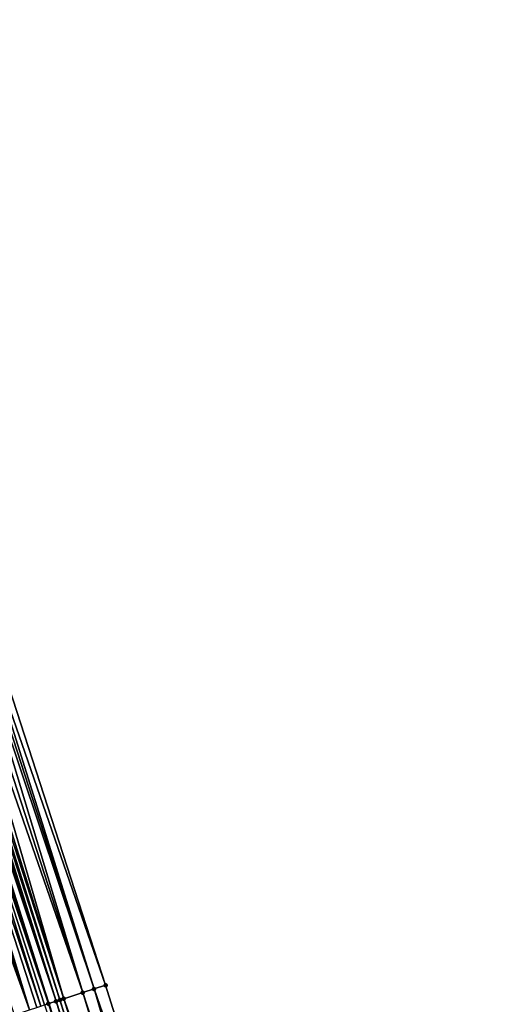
# Model space of a CAD drawing. Header units: feet. Extents: x 2004186 to 2014793, y 836912 to 864902.
# Tile 840 of 974: x 2004530 to 2004554, y 859082 to 859131. Entities that reach past the tile are written whole.
import ezdxf

# ---------------------------------------------------------------- set-up
doc = ezdxf.new("R2010")
doc.units = ezdxf.units.FT
doc.header["$LTSCALE"] = 100
doc.header["$MEASUREMENT"] = 0
for name, color, linetype, lineweight in [('EP_Travel Lane', 5, 'Continuous', 40), ('Road Shots', 4, 'Continuous', 200), ('Road X-Section', 30, 'Continuous', 13)]:
    doc.layers.add(name, color=color, linetype=linetype, lineweight=lineweight)
doc.layers.add('I-77 SB_MM21-27-Surface-Border', color=7, linetype='Continuous')
doc.layers.add('I-77 SB_MM21-27-Surface-TIN', color=7, linetype='Continuous')

msp = doc.modelspace()

# ---------------------------------------------------------------- linework, layer by layer
at = {"layer": 'EP_Travel Lane'}
msp.add_polyline3d([(2004611.05073845, 858834.3353177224, 450.809887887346), (2004604.904946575, 858853.3668425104, 450.6313868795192), (2004598.75915778, 858872.3983577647, 450.4519635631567), (2004592.613442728, 858891.4296446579, 450.2502030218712), (2004586.467838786, 858910.4605874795, 450.014829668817), (2004580.322293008, 858929.491350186, 449.7618389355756), (2004574.17668532, 858948.5223046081, 449.5275945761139), (2004568.011584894, 858967.5560567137, 449.3092395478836), (2004561.847882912, 858986.5815319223, 449.1081062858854), (2004555.684214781, 859005.6069026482, 448.8968775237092), (2004549.520720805, 859024.6317358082, 448.6337080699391), (2004543.357037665, 859043.6571528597, 448.4269492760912), (2004537.193351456, 859062.6825793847, 448.2211025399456), (2004531.029666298, 859081.7080026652, 448.014952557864), (2004524.865823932, 859100.7339112, 447.8556761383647), (2004518.74471886, 859119.7364607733, 447.7203524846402), (2004512.616897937, 859138.7738750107, 447.5539477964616), (2004506.489054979, 859157.8113577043, 447.3980261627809), (2004500.361281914, 859176.8486232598, 447.2088581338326), (2004494.264296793, 859195.8284650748, 447.0465477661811), (2004488.171829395, 859214.8773456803, 446.8647979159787), (2004482.07930807, 859233.9263948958, 446.7118126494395), (2004475.98675831, 859252.9755330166, 446.5739951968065), (2004470.027193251, 859271.9272233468, 446.4479969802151)], dxfattribs=at)
at = {"layer": 'I-77 SB_MM21-27-Surface-Border', "color": 3, "linetype": 'ByBlock', "lineweight": -2}
msp.add_polyline3d([(2004472.4773432, 859272.6663528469, 446.2902183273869), (2004478.189264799, 859253.6681932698, 446.3872762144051), (2004484.389439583, 859234.652851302, 446.5081358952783), (2004490.589518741, 859215.637812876, 446.680707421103), (2004496.980352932, 859196.6828786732, 446.854806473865), (2004503.22893318, 859177.7683850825, 447.0383335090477), (2004509.34435858, 859158.7270353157, 447.2110499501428), (2004515.459768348, 859139.6857342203, 447.3912133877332), (2004521.575246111, 859120.6442214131, 447.5389734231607), (2004527.683948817, 859101.6465388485, 447.6780818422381), (2004533.857993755, 859082.6239027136, 447.8339510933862), (2004539.841598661, 859063.5401678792, 448.0519747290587), (2004545.444640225, 859044.3332597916, 448.3000429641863), (2004552.189291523, 859025.4961188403, 448.4819144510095), (2004558.553373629, 859006.5358226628, 448.6955618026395), (2004564.727175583, 858987.5139351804, 448.9237640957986), (2004570.901104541, 858968.4916563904, 449.1141541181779), (2004577.077379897, 858949.4590754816, 449.3218534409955), (2004583.237223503, 858930.4324548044, 449.5317550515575), (2004589.396965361, 858911.406148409, 449.7723916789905), (2004595.556651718, 858892.3800134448, 450.0297687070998), (2004601.335895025, 858873.2303341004, 450.2538553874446), (2004607.305443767, 858854.142167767, 450.4692363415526), (2004612.704133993, 858834.8692839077, 450.6932272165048)], dxfattribs=at)
at = {"layer": 'I-77 SB_MM21-27-Surface-TIN', "color": 128, "linetype": 'ByBlock', "lineweight": -2}
for points in [[(2004526.922903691, 859101.3999410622, 447.713865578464), (2004526.54235295, 859101.2767289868, 447.7401462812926), (2004532.716365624, 859082.254192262, 447.9056210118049)], [(2004527.113159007, 859101.4616088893, 447.7066956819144), (2004526.922903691, 859101.3999410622, 447.713865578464), (2004533.287169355, 859082.4390793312, 447.8728629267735)], [(2004526.922903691, 859101.3999410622, 447.713865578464), (2004532.716365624, 859082.254192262, 447.9056210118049), (2004533.287169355, 859082.4390793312, 447.8728629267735)], [(2004527.303407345, 859101.5232982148, 447.7016030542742), (2004527.113159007, 859101.4616088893, 447.7066956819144), (2004533.287169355, 859082.4390793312, 447.8728629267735)], [(2004527.683948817, 859101.6465388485, 447.6780818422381), (2004527.303407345, 859101.5232982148, 447.7016030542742), (2004533.857993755, 859082.6239027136, 447.8339510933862)], [(2004527.303407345, 859101.5232982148, 447.7016030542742), (2004533.287169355, 859082.4390793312, 447.8728629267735), (2004533.857993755, 859082.6239027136, 447.8339510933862)], [(2004525.40064302, 859100.9072705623, 447.8361685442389), (2004525.210383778, 859100.8456148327, 447.8445074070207), (2004531.384406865, 859081.8230460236, 448.0068818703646)], [(2004525.590912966, 859100.9688933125, 447.8246430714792), (2004525.40064302, 859100.9072705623, 447.8361685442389), (2004531.574673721, 859081.8846782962, 447.9962764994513)], [(2004525.40064302, 859100.9072705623, 447.8361685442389), (2004531.384406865, 859081.8230460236, 448.0068818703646), (2004531.574673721, 859081.8846782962, 447.9962764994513)], [(2004525.781202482, 859101.0304557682, 447.8072915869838), (2004525.590912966, 859100.9688933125, 447.8246430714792), (2004531.764950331, 859081.9462805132, 447.9827669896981)], [(2004525.590912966, 859100.9688933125, 447.8246430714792), (2004531.574673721, 859081.8846782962, 447.9962764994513), (2004531.764950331, 859081.9462805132, 447.9827669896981)], [(2004526.161798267, 859101.1535290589, 447.7676007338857), (2004525.781202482, 859101.0304557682, 447.8072915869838), (2004531.764950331, 859081.9462805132, 447.9827669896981)], [(2004526.54235295, 859101.2767289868, 447.7401462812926), (2004526.161798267, 859101.1535290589, 447.7676007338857), (2004532.716365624, 859082.254192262, 447.9056210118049)], [(2004526.161798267, 859101.1535290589, 447.7676007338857), (2004531.764950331, 859081.9462805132, 447.9827669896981), (2004532.716365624, 859082.254192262, 447.9056210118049)], [(2004523.878626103, 859100.4138490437, 447.8859039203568), (2004523.307916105, 859100.2286731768, 447.8907567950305), (2004530.052661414, 859081.3912425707, 448.0446390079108)], [(2004524.259119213, 859100.5372386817, 447.8767803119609), (2004523.878626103, 859100.4138490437, 447.8859039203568), (2004530.052661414, 859081.3912425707, 448.0446390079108)], [(2004524.639618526, 859100.6606092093, 447.8658101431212), (2004524.259119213, 859100.5372386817, 447.8767803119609), (2004530.62341437, 859081.5762860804, 448.0269970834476)], [(2004524.259119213, 859100.5372386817, 447.8767803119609), (2004530.433160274, 859081.5146144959, 448.0338039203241), (2004530.62341437, 859081.5762860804, 448.0269970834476)], [(2004524.259119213, 859100.5372386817, 447.8767803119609), (2004530.052661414, 859081.3912425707, 448.0446390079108), (2004530.433160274, 859081.5146144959, 448.0338039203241)], [(2004524.639618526, 859100.6606092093, 447.8658101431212), (2004531.003915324, 859081.6996515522, 448.0155384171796), (2004524.865823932, 859100.7339112, 447.8556761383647)], [(2004524.639618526, 859100.6606092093, 447.8658101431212), (2004530.813661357, 859081.6379795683, 448.0223066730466), (2004531.003915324, 859081.6996515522, 448.0155384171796)], [(2004524.639618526, 859100.6606092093, 447.8658101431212), (2004530.62341437, 859081.5762860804, 448.0269970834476), (2004530.813661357, 859081.6379795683, 448.0223066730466)], [(2004525.020138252, 859100.7839168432, 447.8487628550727), (2004524.865823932, 859100.7339112, 447.8556761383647), (2004531.029666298, 859081.7080026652, 448.014952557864)], [(2004531.003915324, 859081.6996515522, 448.0155384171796), (2004531.029666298, 859081.7080026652, 448.014952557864), (2004524.865823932, 859100.7339112, 447.8556761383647)], [(2004525.210383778, 859100.8456148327, 447.8445074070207), (2004525.020138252, 859100.7839168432, 447.8487628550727), (2004531.384406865, 859081.8230460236, 448.0068818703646)], [(2004525.020138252, 859100.7839168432, 447.8487628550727), (2004531.029666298, 859081.7080026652, 448.014952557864), (2004531.384406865, 859081.8230460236, 448.0068818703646)], [(2004523.307916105, 859100.2286731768, 447.8907567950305), (2004529.291713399, 859081.1443455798, 448.0515118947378), (2004530.052661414, 859081.3912425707, 448.0446390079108)], [(2004532.716365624, 859082.254192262, 447.9056210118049), (2004531.764950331, 859081.9462805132, 447.9827669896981), (2004538.509690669, 859063.1088652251, 448.1381224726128)], [(2004533.287169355, 859082.4390793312, 447.8728629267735), (2004532.716365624, 859082.254192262, 447.9056210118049), (2004538.890236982, 859063.2320909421, 448.1131597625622)], [(2004532.716365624, 859082.254192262, 447.9056210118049), (2004538.509690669, 859063.1088652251, 448.1381224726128), (2004538.890236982, 859063.2320909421, 448.1131597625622)], [(2004533.857993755, 859082.6239027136, 447.8339510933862), (2004533.287169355, 859082.4390793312, 447.8728629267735), (2004539.841598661, 859063.5401678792, 448.0519747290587)], [(2004533.287169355, 859082.4390793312, 447.8728629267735), (2004538.890236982, 859063.2320909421, 448.1131597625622), (2004539.841598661, 859063.5401678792, 448.0519747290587)], [(2004531.384406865, 859081.8230460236, 448.0068818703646), (2004531.029666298, 859081.7080026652, 448.014952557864), (2004537.193351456, 859062.6825793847, 448.2211025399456)], [(2004531.574673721, 859081.8846782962, 447.9962764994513), (2004531.384406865, 859081.8230460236, 448.0068818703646), (2004537.558292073, 859062.800902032, 448.2102980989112)], [(2004531.384406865, 859081.8230460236, 448.0068818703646), (2004537.193351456, 859062.6825793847, 448.2211025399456), (2004537.558292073, 859062.800902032, 448.2102980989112)], [(2004531.764950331, 859081.9462805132, 447.9827669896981), (2004531.574673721, 859081.8846782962, 447.9962764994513), (2004537.748557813, 859062.862537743, 448.2000248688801)], [(2004531.574673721, 859081.8846782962, 447.9962764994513), (2004537.558292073, 859062.800902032, 448.2102980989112), (2004537.748557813, 859062.862537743, 448.2000248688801)], [(2004531.764950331, 859081.9462805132, 447.9827669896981), (2004537.938833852, 859062.9241417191, 448.1866852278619), (2004538.509690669, 859063.1088652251, 448.1381224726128)], [(2004531.764950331, 859081.9462805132, 447.9827669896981), (2004537.748557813, 859062.862537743, 448.2000248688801), (2004537.938833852, 859062.9241417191, 448.1866852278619)], [(2004531.003915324, 859081.6996515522, 448.0155384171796), (2004530.813661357, 859081.6379795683, 448.0223066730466), (2004537.17779177, 859062.6775345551, 448.2215632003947)], [(2004531.003915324, 859081.6996515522, 448.0155384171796), (2004537.17779177, 859062.6775345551, 448.2215632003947), (2004531.029666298, 859081.7080026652, 448.014952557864)], [(2004537.17779177, 859062.6775345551, 448.2215632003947), (2004537.193351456, 859062.6825793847, 448.2211025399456), (2004531.029666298, 859081.7080026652, 448.014952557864)]]:
    msp.add_3dface(points, dxfattribs=at)
at = {"layer": 'Road Shots', "lineweight": 100}
for p in [(2004532.716365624, 859082.254192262, 447.9056210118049), (2004533.287169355, 859082.4390793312, 447.8728629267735), (2004533.857993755, 859082.6239027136, 447.8339510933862), (2004531.384406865, 859081.8230460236, 448.0068818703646), (2004531.574673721, 859081.8846782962, 447.9962764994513), (2004531.764950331, 859081.9462805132, 447.9827669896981), (2004531.003915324, 859081.6996515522, 448.0155384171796)]:
    msp.add_point(p, dxfattribs=at)
at = {"layer": 'Road X-Section', "extrusion": (0.3086918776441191, -0.9510998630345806, 0.01088003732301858), "elevation": -198285.1730538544, "flags": 128}
msp.add_lwpolyline([(2171802.255366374, 2605.526457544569), (2171802.455366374, 2605.530776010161), (2171803.255366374, 2605.539335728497), (2171803.855366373, 2605.551615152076), (2171804.255366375, 2605.566817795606), (2171804.855366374, 2605.582909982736), (2171805.255366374, 2605.605680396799), (2171805.455366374, 2605.610252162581), (2171806.455366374, 2605.612631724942), (2171807.855366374, 2605.608530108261), (2171809.055366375, 2605.611448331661), (2171810.455366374, 2605.609476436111), (2171811.055366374, 2605.607565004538), (2171811.855366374, 2605.607865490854), (2171812.455366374, 2605.603650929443), (2171813.655366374, 2605.601610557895), (2171814.255366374, 2605.599900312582), (2171814.655366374, 2605.600821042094), (2171815.255366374, 2605.597717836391), (2171816.455366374, 2605.597880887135), (2171816.855366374, 2605.595611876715), (2171817.055366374, 2605.592786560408), (2171817.255366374, 2605.592708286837), (2171817.655366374, 2605.597329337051), (2171818.855366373, 2605.595044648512), (2171819.655366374, 2605.590876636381), (2171820.255366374, 2605.584253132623), (2171821.855366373, 2605.579376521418), (2171822.855366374, 2605.575573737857), (2171823.255366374, 2605.5730782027), (2171824.255366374, 2605.568959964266), (2171824.655366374, 2605.568089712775), (2171825.455366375, 2605.563511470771), (2171825.855366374, 2605.562900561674), (2171826.455366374, 2605.558632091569), (2171827.455366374, 2605.555816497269), (2171828.255366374, 2605.548943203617), (2171828.655366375, 2605.538107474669), (2171828.855366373, 2605.531300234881), (2171829.055366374, 2605.526609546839), (2171829.255366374, 2605.519840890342), (2171829.655366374, 2605.51118383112), (2171829.855366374, 2605.500577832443), (2171830.055366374, 2605.487067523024), (2171831.055366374, 2605.409916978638), (2171831.655366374, 2605.377156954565), (2171832.255366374, 2605.338242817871)], dxfattribs=at)

doc.saveas('drawing.dxf')
